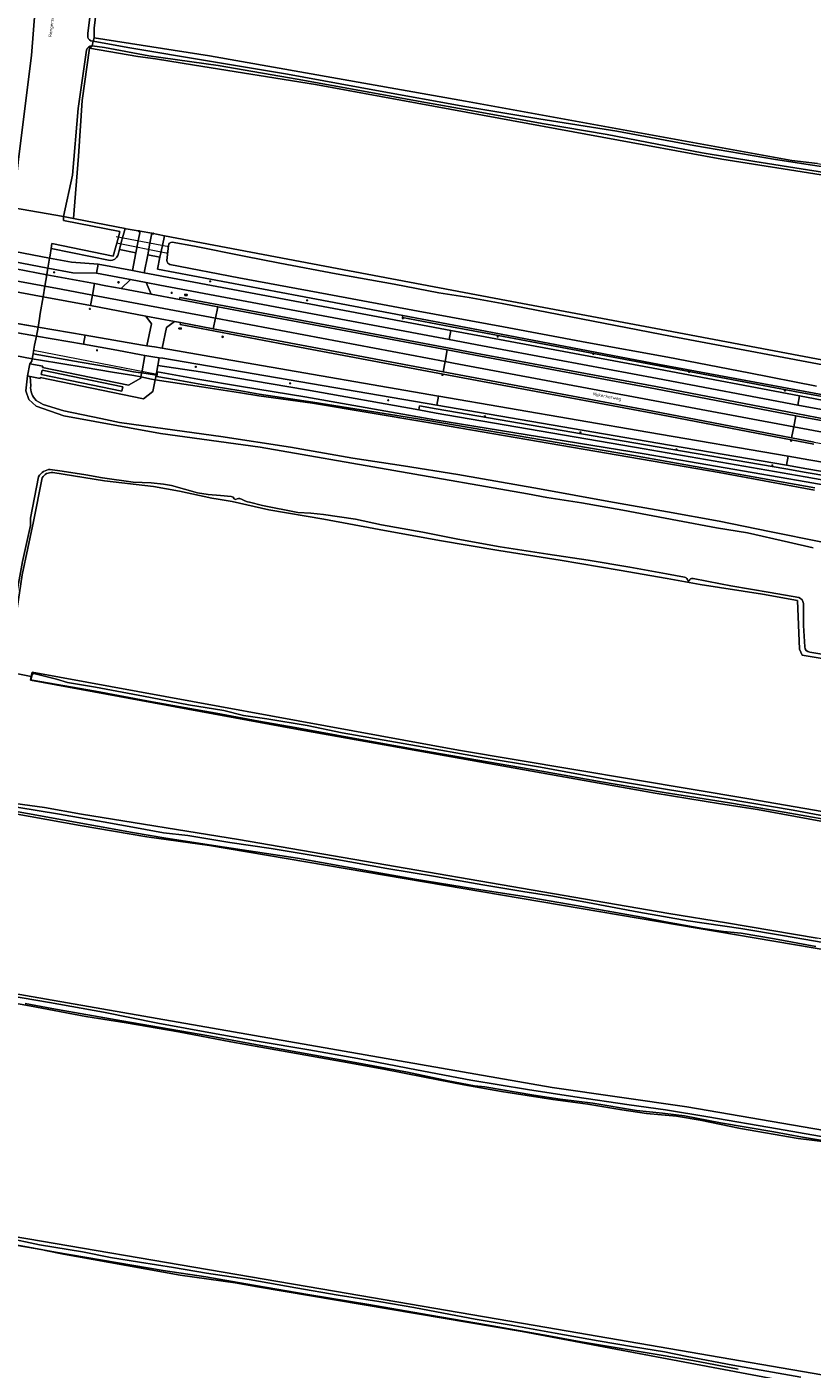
# Model space of a CAD drawing. Header units: metres. Extents: x 149984 to 156489, y 469398 to 478068.
# Tile 642 of 656: x 154789 to 155006, y 471254 to 471626. Entities that reach past the tile are written whole.
import ezdxf
from ezdxf.enums import TextEntityAlignment as Align

# ---------------------------------------------------------------- set-up
doc = ezdxf.new("R2010")
doc.units = ezdxf.units.M
doc.header["$LTSCALE"] = 0.75
for name, color, linetype, lineweight in [('B-WE-GK-BESCHOEIING-G', 252, 'GK-BESCHOEIING-SO', 18), ('B-WE-GR-BOUWLAND-GV', 252, 'Continuous', 13), ('B-WE-GR-GRAS-GV', 252, 'Continuous', 13), ('B-WE-GR-GROENVOORZIENING-GV', 252, 'Continuous', 18), ('B-WE-IE-MEUBILAIR-S', 252, 'Continuous', 25), ('B-WE-KW-KUNSTWERK_DEK-GV', 6, 'Continuous', 18), ('B-WE-KW-KUNSTWERK_DUIKER-G', 6, 'Continuous', 18), ('B-WE-OG-TERREIN_BEGROEID-GV', 252, 'Continuous', 18), ('B-WE-OG-TERREIN_OEVER-GV', 252, 'Continuous', 18), ('B-WE-OG-TOPOGRAFIE-T18', 7, 'Continuous', 18), ('B-WE-OG-WATER-GV', 252, 'Continuous', 18), ('B-WE-OG-WATER_SLOOT-GV', 252, 'Continuous', 18), ('B-WE-OG-WEG-GV', 252, 'Continuous', 18), ('B-WE-VH-GESLOTENVERHARDING-GV', 252, 'Continuous', 18), ('B-WE-VH-HALFVERHARDING-GV', 252, 'Continuous', 18), ('B-WE-VH-HALFVERHARDING_GRASBETONSTEEN-GV', 252, 'Continuous', 18), ('B-WE-VH-OPENVERHARDING-GV', 252, 'Continuous', 18)]:
    doc.layers.add(name, color=color, linetype=linetype, lineweight=lineweight)
doc.styles.add('NLCS-ISO', font='NLCS-ISO.ttf')
doc.styles.add('NLCS-ISO-M500-T18', font='NLCS-ISO.ttf', dxfattribs={"height": 0.9})
doc.linetypes.add('GK-BESCHOEIING-SO', pattern='A,18,-3,[1,NLCS.SHX,S=0.6,R=0,X=0,Y=0],-3', length=24)

# ---------------------------------------------------------------- blocks, each defined once
blk = doc.blocks.new('SIE-MEUBILAIR_BORD_VERKEER-SO')
blk.add_lwpolyline([(-0.5625, -0.5625), (0.5625, -0.5625), (0.5625, 0.5625), (-0.5625, 0.5625)], close=True)
at = {"style": 'NLCS-ISO'}
blk.add_text('vb', height=0.75, dxfattribs=at).set_placement((0, 0), align=Align.MIDDLE_CENTER)
blk = doc.blocks.new('SIE-MEUBILAIR_BORD_PLAATSNAAM-SO')
blk.add_lwpolyline([(-1.6, -0.6), (1.6, -0.6), (1.6, 0.6), (-1.6, 0.6)], close=True)
at = {"style": 'NLCS-ISO'}
blk.add_text('plaats', height=0.75, dxfattribs=at).set_placement((0, 0.1), align=Align.MIDDLE_CENTER)
blk = doc.blocks.new('SIE-MEUBILAIR_PAAL-SO')
blk.add_circle((0, 0), 0.75)
blk = doc.blocks.new('SIE-MEUBILAIR_PAAL_VERKEERSBORD-SO')
blk.add_circle((0, 0), 0.75)
at = {"style": 'NLCS-ISO'}
blk.add_text('vb', height=0.75, dxfattribs=at).set_placement((0, 0.1), align=Align.MIDDLE_CENTER)
blk = doc.blocks.new('SIE-MEUBILAIR_PAAL_HECTOMETER-SO')
blk.add_circle((0, 0), 0.75)
at = {"style": 'NLCS-ISO'}
blk.add_text('hm', height=0.75, dxfattribs=at).set_placement((0.2, 0.1), align=Align.MIDDLE_CENTER)
blk = doc.blocks.new('SIE-MEUBILAIR_PAAL_LICHTMAST-SO')
for points in [[(-0.6, 0), (-1, 0)], [(-0.7, 0.7), (-0.4, 0.4)], [(0, 1), (0, 0.6)], [(0.4, 0.4), (0.7, 0.7)], [(1, 0), (0.6, 0)], [(-0.7, -0.7), (-0.4, -0.4)], [(0, -0.6), (0, -1)], [(0.4, -0.4), (0.7, -0.7)]]:
    blk.add_lwpolyline(points)
blk.add_circle((0, 0), 0.5)

msp = doc.modelspace()

# ---------------------------------------------------------------- linework, layer by layer
at = {"layer": 'B-WE-GK-BESCHOEIING-G', "flags": 128}
msp.add_lwpolyline([(154796.703, 471565.533), (154812.759, 471562.277)], dxfattribs=at)
at = {"layer": 'B-WE-GR-BOUWLAND-GV', "flags": 128}
for points in [[(155010.598, 471584.514), (154981.361, 471589.144), (154915.002, 471601.308), (154868.781, 471609.781), (154835.311, 471615.145), (154824.444, 471616.887), (154819.602, 471617.602), (154806.177, 471619.868), (154804.125, 471605.33), (154803.142, 471589.957), (154801.791, 471572.671), (154810.775, 471570.916), (154816.055, 471569.885), (154816.327, 471569.835), (154820.179, 471569.127), (154823.449, 471568.565), (154826.95, 471567.84)], [(154826.95, 471567.84), (154871.406, 471559.451), (154921.665, 471549.961), (154966.011, 471541.618), (155015.901, 471532.237), (155068.853, 471522.412), (155101.465, 471516.392), (155159.547, 471505.585), (155163.027, 471504.74), (155166.187, 471503.937), (155166.497, 471503.858), (155167.06, 471503.708), (155169.851, 471502.966), (155169.958, 471502.938), (155170.101, 471502.898), (155173.408, 471501.981)]]:
    msp.add_lwpolyline(points, dxfattribs=at)
at = {"layer": 'B-WE-GR-GRAS-GV', "flags": 128}
for points in [[(154809.041, 471638.488), (154807.432, 471625.439), (154807.511, 471622.78), (154839.41, 471617.755), (154910.319, 471605.188), (155000.735, 471588.743), (155007.86, 471587.905), (155022.381, 471585.442), (155051.373, 471580.099), (155071.881, 471576.35), (155090.047, 471572.661), (155126.214, 471566.409), (155129.995, 471602.632), (155130.087, 471603.512), (155130.331, 471605.771), (155134.387, 471605.076), (155140.698, 471603.432), (155157.349, 471600.256), (155180.596, 471595.96), (155189.648, 471594.314), (155190.029, 471594.245)], [(155003.627, 471451.696), (155002.833, 471453.283), (155002.304, 471466.843), (154992.641, 471468.567), (154975.358, 471471.251), (154966.219, 471472.943), (154952.908, 471475.178), (154936.557, 471477.96), (154919.539, 471480.644), (154903.148, 471483.439), (154886.383, 471486.505), (154871.132, 471489.383), (154855.893, 471491.965), (154845.656, 471494.265), (154841.852, 471494.893), (154840.102, 471495.127), (154831.076, 471497.135), (154823.917, 471498.376), (154810.374, 471499.967), (154796.009, 471502.25)], [(154793.057, 471500.776), (154790.638, 471488.709), (154787.537, 471473.885), (154785.142, 471457.757), (154783.673, 471449.348)], [(155072.729, 471440.127), (155003.627, 471451.696)], [(154782.159, 471447.349), (154790.037, 471445.746), (154790.271, 471446.966), (154908.403, 471425.35), (154988.834, 471411.888), (155057.781, 471399.9)], [(155078.932, 471392.741), (154991.222, 471408.854), (154980.984, 471410.489), (154962.885, 471413.378), (154862.952, 471431.238), (154807.379, 471441.48), (154789.839, 471444.713), (154790.037, 471445.746), (154782.159, 471447.349)], [(154769.342, 471411.372), (154763.57, 471412.418), (154762.596, 471412.595), (154762.094, 471409.006), (154755.681, 471363.106), (154763.543, 471361.732), (154934.353, 471331.876), (154971.632, 471326.466), (155047.939, 471313.403), (155134.481, 471297.743), (155141.332, 471295.946)], [(155055.678, 471362.236), (154839.424, 471398.917), (154822.022, 471401.281), (154803.578, 471404.463), (154785.166, 471407.82), (154770.097, 471410.505)], [(154780.764, 471411.18), (154793.75, 471409.442), (154803.976, 471407.584), (154847.452, 471400.551), (154966.616, 471380.041), (154982.601, 471377.521), (155007.732, 471373.214)], [(155015.311, 471316.149), (155002.434, 471317.699), (154986.477, 471320.467), (154975.338, 471322.824), (154968.785, 471323.919), (154960.43, 471324.655), (154953.607, 471325.651), (154944.206, 471327.239), (154934.496, 471328.543), (154920.288, 471330.79), (154909.873, 471332.572), (154898.954, 471334.765), (154887.684, 471336.961), (154875.946, 471339.035), (154861.947, 471341.595), (154845.304, 471344.49), (154830.807, 471347.304), (154816.32, 471349.732), (154805.162, 471351.533), (154789.6, 471354.448), (154778.122, 471356.524)], [(154997.576, 471250.794), (154964.682, 471256.983), (154926.053, 471264.259), (154852.676, 471276.63), (154846.538, 471277.686), (154831.332, 471279.896), (154807.181, 471284.157), (154798.983, 471285.634), (154794.022, 471286.672), (154793.256, 471286.856), (154753.681, 471293.666), (154746.501, 471294.902), (154745.394, 471295.092), (154739.588, 471251.293)], [(154753.809, 471295.928), (154874.017, 471275.444), (154932.904, 471265.329), (155048.703, 471245.438)]]:
    msp.add_lwpolyline(points, dxfattribs=at)
at = {"layer": 'B-WE-GR-GRAS-GV'}
msp.add_lwpolyline([(154796.009, 471502.25, 0.308215), (154793.057, 471500.776)], format="xyb", dxfattribs=at)
at = {"layer": 'B-WE-GR-GROENVOORZIENING-GV', "flags": 128}
for points in [[(154816.327, 471569.835), (154816.055, 471569.885), (154815.333, 471567.314), (154815.086, 471566.433), (154814.46, 471564.047), (154819.026, 471563.199), (154819.048, 471563.195), (154819.676, 471566.49), (154820.179, 471569.127)], [(154822.3, 471562.568), (154825.696, 471561.929), (154826.393, 471565.217), (154826.95, 471567.84), (154823.449, 471568.565), (154822.933, 471565.873)], [(154816.958, 471555.867), (154808.142, 471557.52), (154801.602, 471557.588), (154794.653, 471558.906), (154794.351, 471557.101), (154807.606, 471554.635), (154810.711, 471554.057), (154814.978, 471553.257), (154817.537, 471555.755)], [(154811.72, 471547.547), (154806.47, 471548.52), (154793.319, 471550.957), (154792.551, 471546.377), (154792.319, 471544.995), (154792.117, 471543.793), (154791.915, 471542.591), (154804.951, 471540.349), (154820.897, 471537.607), (154822.074, 471537.427), (154823.381, 471543.482), (154821.822, 471545.647)], [(154818.323, 471530.209), (154819.054, 471530.125), (154819.704, 471530.032), (154820.658, 471529.896), (154821.506, 471534.702), (154820.483, 471534.882), (154813.748, 471536.189), (154804.478, 471537.802), (154791.491, 471540.062), (154790.982, 471537.557), (154790.646, 471535.906), (154790.535, 471535.154), (154803.621, 471532.876), (154812.845, 471531.271)], [(154818.323, 471530.209), (154812.845, 471531.271), (154803.621, 471532.876), (154790.535, 471535.154), (154790.334, 471533.793), (154792.572, 471533.421), (154798.196, 471532.485), (154805.021, 471531.35), (154812.524, 471530.102), (154818.504, 471529.12), (154820.428, 471528.753), (154820.624, 471529.705), (154820.658, 471529.896), (154819.704, 471530.032), (154819.054, 471530.125)]]:
    msp.add_lwpolyline(points, close=True, dxfattribs=at)
for points in [[(154811.883, 471561.014), (154795.561, 471564.379), (154795.262, 471562.53), (154795.125, 471561.715), (154801.195, 471560.579), (154808.612, 471560.049), (154818.113, 471558.284)], [(154818.113, 471558.284), (154819.048, 471563.195), (154819.026, 471563.199), (154814.46, 471564.047), (154814.045, 471562.463)], [(155011.721, 471522.843), (155003.045, 471524.486), (154964.009, 471531.876), (154915.94, 471540.868), (154906.459, 471542.653), (154892.881, 471545.209), (154892.986, 471545.767), (154869.063, 471550.276), (154824.988, 471558.594), (154825.696, 471561.929), (154822.3, 471562.568), (154821.359, 471557.658)], [(154821.359, 471557.658), (154906.274, 471541.67), (154915.756, 471539.885), (154963.824, 471530.893), (155002.859, 471523.504), (155011.536, 471521.861), (155060.665, 471512.623), (155099.346, 471505.429), (155099.653, 471505.371), (155151.861, 471495.591)], [(155151.519, 471493.056), (155099.175, 471502.8), (155099.011, 471502.831), (155060.492, 471510.029), (155010.978, 471519.327), (155002.376, 471520.952), (154963.49, 471528.301), (154915.076, 471537.385), (154905.795, 471539.128), (154825.655, 471554.181), (154821.908, 471554.907), (154823.228, 471551.71), (154831.117, 471550.231), (154831.228, 471550.821), (154905.362, 471536.824), (154914.574, 471535.085), (154963.054, 471526.074), (155001.927, 471518.615), (155010.491, 471516.974), (155060.373, 471507.723), (155098.736, 471500.541), (155148.199, 471491.28)], [(155006.836, 471510.14), (155000.556, 471511.345), (154962.12, 471518.716), (154904.127, 471529.569), (154858.42, 471538.135), (154831.308, 471543.251), (154831.419, 471543.841), (154829.76, 471544.153), (154827.545, 471542.493), (154826.309, 471536.732), (154849.532, 471532.665), (154902.846, 471523.461), (154902.971, 471523.439), (154960.861, 471513.495), (154999.701, 471506.82), (155005.473, 471505.828), (155056.5, 471497.123)], [(155011.938, 471523.375), (154964.084, 471532.21), (154915.886, 471541.451), (154892.986, 471545.767), (154892.881, 471545.209), (154906.459, 471542.653), (154915.94, 471540.868), (154964.009, 471531.876), (155003.045, 471524.486), (155011.721, 471522.843)], [(155056.226, 471494.562), (155004.882, 471503.305), (154999.22, 471504.278), (154960.35, 471510.959), (154902.366, 471520.914), (154826.525, 471533.935), (154825.52, 471534.07), (154825.125, 471531.952), (154836.927, 471530.184), (154866.284, 471525.164), (154897.368, 471519.623), (154897.564, 471520.724), (154902.197, 471519.929), (154960.181, 471509.973), (154999.051, 471503.293), (155004.713, 471502.319), (155056.059, 471493.576)], [(155056.059, 471493.576), (155004.713, 471502.319), (154999.051, 471503.293), (154960.181, 471509.973), (154902.197, 471519.929), (154897.564, 471520.724), (154897.368, 471519.623), (154902.248, 471518.753), (154959.864, 471508.812), (155004.436, 471501.099), (155055.66, 471491.972)]]:
    msp.add_lwpolyline(points, dxfattribs=at)
at = {"layer": 'B-WE-GR-GROENVOORZIENING-GV'}
msp.add_lwpolyline([(154814.045, 471562.463, -0.2982734), (154811.883, 471561.014)], format="xyb", dxfattribs=at)
at = {"layer": 'B-WE-KW-KUNSTWERK_DEK-GV', "flags": 128}
for points in [[(154779.181, 471553.614), (154793.319, 471550.957), (154795.125, 471561.715), (154781.075, 471564.346)], [(154779.277, 471542.187), (154791.491, 471540.062), (154791.915, 471542.591), (154779.734, 471544.685)]]:
    msp.add_lwpolyline(points, close=True, dxfattribs=at)
at = {"layer": 'B-WE-KW-KUNSTWERK_DUIKER-G', "flags": 128}
for points in [[(154813.554, 471567.651), (154828.168, 471564.88)], [(154827.585, 471563.081), (154827.46, 471563.105), (154813.684, 471565.869)], [(154790.693, 471536.14), (154824.938, 471529.518)]]:
    msp.add_lwpolyline(points, dxfattribs=at)
at = {"layer": 'B-WE-OG-TERREIN_BEGROEID-GV', "flags": 128}
for points in [[(154790.239, 471533.149), (154789.612, 471532.435), (154793.251, 471531.776), (154793.186, 471531.354), (154816.993, 471526.508), (154820.355, 471528.399), (154820.428, 471528.753), (154818.504, 471529.12), (154812.524, 471530.102), (154805.021, 471531.35), (154798.196, 471532.485), (154792.572, 471533.421), (154790.334, 471533.793)], [(154793.054, 471530.634), (154792.796, 471529.474), (154815.159, 471524.839), (154815.42, 471526.003)]]:
    msp.add_lwpolyline(points, close=True, dxfattribs=at)
at = {"layer": 'B-WE-OG-TERREIN_OEVER-GV', "flags": 128}
for points in [[(154783.194, 471576.54), (154783.25, 471575.939), (154785.103, 471575.619), (154785.156, 471576.116), (154786.556, 471589.133), (154790.152, 471617.817), (154791.145, 471630.846), (154793.705, 471652.411), (154796.414, 471673.207), (154799.735, 471698.91), (154802.726, 471721.946), (154803.859, 471734.441), (154805.353, 471748.717), (154808.78, 471771.495), (154811.351, 471790.535), (154814.465, 471816.761), (154816.891, 471841.213), (154818.629, 471854.615), (154822.893, 471891.475), (154827.148, 471926.026), (154830.283, 471951.876), (154834.621, 471984.014)], [(154806.556, 471621.895), (154807.233, 471621.771), (154807.511, 471622.78), (154807.432, 471625.439), (154809.041, 471638.488), (154810.113, 471650.553), (154811.905, 471658.592), (154812.302, 471660.372), (154813.062, 471663.781), (154814.492, 471677.366), (154814.769, 471678.757), (154815.173, 471679.315), (154815.434, 471679.495), (154815.941, 471679.658), (154817.174, 471679.69), (154817.039, 471679.959)], [(154812.899, 471679.048), (154812.59, 471674.018), (154812.518, 471672.574), (154811.242, 471666.476), (154809.566, 471654.195), (154807.723, 471640.281), (154805.759, 471624.039), (154805.693, 471623.273)], [(154801.791, 471572.671), (154803.142, 471589.957), (154804.125, 471605.33), (154806.177, 471619.868), (154806.888, 471620.518)], [(155021.011, 471583.688), (155005.074, 471586.155), (154990.519, 471588.477), (154975.906, 471590.899), (154963.4, 471593.259), (154949.57, 471595.912), (154931.604, 471599), (154911.765, 471602.574), (154898.268, 471605.011), (154882.033, 471607.961), (154863.743, 471611.307), (154841.832, 471615.07), (154822.633, 471617.786), (154810.317, 471620.061), (154806.888, 471620.518), (154806.177, 471619.868), (154819.602, 471617.602), (154824.444, 471616.887), (154835.311, 471615.145), (154868.781, 471609.781), (154915.002, 471601.308), (154981.361, 471589.144), (155010.598, 471584.514)], [(155007.86, 471587.905), (155000.735, 471588.743), (154910.319, 471605.188), (154839.41, 471617.755), (154807.511, 471622.78), (154807.233, 471621.771), (154816.767, 471620.017), (154839.393, 471616.286), (154861.013, 471612.708), (154885.711, 471608.148), (154910.151, 471603.672), (154930.614, 471600.296), (154952.267, 471596.859), (154973.536, 471592.865), (154996.196, 471589.001), (155016.654, 471585.848)], [(154805.387, 471619.273), (154803.07, 471603.195), (154801.454, 471584.651), (154798.991, 471573.218), (154801.791, 471572.671)], [(154814.045, 471562.463), (154814.46, 471564.047), (154815.086, 471566.433), (154815.333, 471567.314), (154816.055, 471569.885), (154810.775, 471570.916), (154801.791, 471572.671), (154798.991, 471573.218), (154798.946, 471572.097), (154814.617, 471569.074), (154814.195, 471567.529), (154812.759, 471562.277), (154795.778, 471565.72), (154795.561, 471564.379), (154811.883, 471561.014)], [(155015.901, 471532.237), (154966.011, 471541.618), (154921.665, 471549.961), (154871.406, 471559.451), (154826.95, 471567.84), (154826.393, 471565.217), (154825.696, 471561.929), (154824.988, 471558.594), (154869.063, 471550.276), (154892.986, 471545.767), (154915.886, 471541.451), (154964.084, 471532.21), (155011.938, 471523.375)], [(154827.61, 471560.991), (154828.028, 471565.216)], [(154829.054, 471566.138), (154835.247, 471564.988), (154849.021, 471562.265), (154858.938, 471560.301), (154874.468, 471557.322), (154890.543, 471554.428), (154902.987, 471552.036), (154911.365, 471550.799), (154920.488, 471549.093), (154967.618, 471539.999), (155015.707, 471530.911), (155029.96, 471528.235), (155067.735, 471521.141), (155100.011, 471515.118), (155159.097, 471504.576)], [(155007.519, 471526.247), (154988.828, 471529.947), (154966.342, 471534.21), (154943.945, 471538.286), (154920.88, 471542.604), (154897.184, 471547.013), (154872.027, 471551.674), (154847.513, 471556.225), (154828.46, 471559.936)], [(155180.298, 471468.404), (155167.638, 471471.298), (155147.984, 471475.058), (155095.702, 471485.326), (155055.66, 471491.972), (155004.436, 471501.099), (154959.864, 471508.812), (154902.248, 471518.753), (154897.368, 471519.623), (154866.284, 471525.164), (154836.927, 471530.184), (154825.125, 471531.952), (154824.618, 471529.234), (154824.385, 471527.982), (154837.224, 471526.001), (154847.976, 471524.326), (154853.054, 471523.535), (154867.945, 471521.472), (154899.353, 471516.208), (154980.622, 471502.292), (155007.016, 471497.382)], [(154789.89, 471526.309), (154789.745, 471528.906), (154788.966, 471529.066), (154788.563, 471524.943), (154789.394, 471522.533), (154791.388, 471520.623), (154799.114, 471517.964), (154825.864, 471513.063), (154853.444, 471509.324), (154927.547, 471496.365), (154932.882, 471495.348), (154942.506, 471493.888), (154953.927, 471491.799), (154969.056, 471488.978), (154979.847, 471486.962), (154988.439, 471485.525), (154999.759, 471482.942), (155006.589, 471481.451)], [(155007.103, 471497.992), (154980.71, 471502.699), (154956.879, 471507.037), (154899.45, 471516.794), (154868.014, 471521.764), (154853.219, 471524.031), (154848.079, 471524.875), (154837.299, 471526.645), (154830.193, 471527.918), (154824.855, 471528.874), (154825.026, 471530.204), (154836.234, 471528.158), (154848.315, 471526.14), (154865.865, 471523.209), (154901.862, 471516.892), (154959.785, 471507.461), (155004.668, 471499.666), (155055.373, 471490.772)], [(155084.7, 471470.028), (155073.538, 471472.369), (155061.97, 471472.876), (155054.618, 471474.416), (155040.804, 471477.116), (155024.63, 471480.163), (155009.229, 471482.967), (154994.497, 471485.921), (154980.607, 471488.83), (154966.266, 471491.427), (154950.073, 471494.26), (154930.854, 471497.759), (154908.225, 471501.755), (154893.162, 471504.149), (154879.132, 471506.229), (154861.862, 471509.305), (154842.597, 471512.305), (154827.097, 471514.353), (154814.446, 471516.136), (154809.274, 471517.226), (154799.029, 471519.368), (154793.351, 471521.144), (154791.377, 471522.271)], [(154970.962, 471473.323), (154966.007, 471474.215), (154955.833, 471476.072), (154944.304, 471478.032), (154933.112, 471479.626), (154919.936, 471481.719), (154908.222, 471483.852), (154898.513, 471485.729), (154887.028, 471487.804), (154879.904, 471489.396), (154871.018, 471490.655), (154867.465, 471491.007), (154863.899, 471491.215), (154854.132, 471493.121), (154850.517, 471494.039), (154849.951, 471494.198), (154849.25, 471494.465), (154848.456, 471494.832), (154847.855, 471495.034), (154847.425, 471495.049), (154847.045, 471494.971), (154846.615, 471494.822), (154846.436, 471494.851), (154846.221, 471495.016), (154845.943, 471495.482), (154845.377, 471495.67), (154842.498, 471495.906), (154839.076, 471496.232), (154836.133, 471496.675), (154828.902, 471498.683), (154826.64, 471499.082), (154823.274, 471499.391), (154818.289, 471499.646), (154809.824, 471500.847), (154805.163, 471501.616), (154798.597, 471502.663), (154795.303, 471503.143)], [(154796.009, 471502.25), (154810.374, 471499.967), (154823.917, 471498.376), (154831.076, 471497.135), (154840.102, 471495.127), (154841.852, 471494.893), (154845.656, 471494.265), (154855.893, 471491.965), (154871.132, 471489.383), (154886.383, 471486.505), (154903.148, 471483.439), (154919.539, 471480.644), (154936.557, 471477.96), (154952.908, 471475.178), (154966.219, 471472.943), (154975.358, 471471.251), (154992.641, 471468.567), (155002.304, 471466.843), (155002.833, 471453.283), (155003.627, 471451.696), (155072.729, 471440.127)], [(154792.089, 471501.116), (154789.814, 471489.66), (154789.802, 471487.597), (154787.595, 471477.602), (154786.332, 471470.492), (154784.614, 471458.39), (154783.163, 471450.328)], [(154783.673, 471449.348), (154785.142, 471457.757), (154787.537, 471473.885), (154790.638, 471488.709), (154793.057, 471500.776)], [(154971.906, 471472.347), (154971.813, 471472.641)], [(154972.472, 471472.646), (154972.386, 471472.374)], [(155002.647, 471467.686), (154994.684, 471469), (154983.793, 471470.902), (154980.936, 471471.438), (154973.382, 471472.881)], [(155004.292, 471453.964), (155003.94, 471459.839), (155003.925, 471465.964)], [(155156.3, 471426.815), (155135.126, 471430.394), (155132.026, 471430.944), (155129.455, 471431.194), (155122.925, 471432.519), (155120.727, 471432.71), (155107.88, 471434.745), (155101.443, 471435.626), (155099.044, 471436.055), (155097.146, 471436.202), (155092.692, 471436.785), (155085.096, 471438.057), (155080.246, 471439.409), (155066.942, 471441.774), (155053.624, 471444.233), (155042.683, 471446.227), (155028.377, 471448.652), (155016.175, 471450.7), (155005.685, 471452.5)], [(154789.999, 471445.198), (154790.27, 471446.232)], [(154790.738, 471446.557), (154797.065, 471445.051), (154800.128, 471444.123), (154807.818, 471442.789), (154821.128, 471440.286), (154833.645, 471437.908), (154843.382, 471436.36), (154848.85, 471434.982), (154855.317, 471434.058), (154866.449, 471432.134), (154876.205, 471430.159), (154896.763, 471426.535), (154914.36, 471423.385), (154931.136, 471420.624), (154949.696, 471417.225), (154966.873, 471414.38), (154982.561, 471411.896), (155001.081, 471408.705), (155019.285, 471405.259)], [(155016.445, 471405.011), (154998.647, 471408.17), (154983.434, 471410.738), (154965.395, 471413.604), (154947.465, 471416.664), (154931.512, 471419.546), (154913.774, 471422.557), (154896.098, 471425.654), (154878.231, 471428.86), (154863.19, 471431.642), (154853.043, 471433.405), (154841.283, 471435.551), (154823.516, 471438.764), (154807.842, 471441.706), (154790.284, 471444.78)], [(155136.376, 471350.713), (155130.05, 471351.863), (155065.518, 471363.213), (155007.732, 471373.214), (154982.601, 471377.521), (154966.616, 471380.041), (154847.452, 471400.551), (154803.976, 471407.584), (154793.75, 471409.442), (154780.764, 471411.18), (154771.004, 471412.828), (154770.815, 471412.884)], [(154770.097, 471410.505), (154785.166, 471407.82), (154803.578, 471404.463), (154822.022, 471401.281), (154839.424, 471398.917), (155055.678, 471362.236), (155149.776, 471345.371), (155150.5, 471345.875), (155150.698, 471346.404), (155150.698, 471346.735), (155150.566, 471347.396), (155149.706, 471347.925), (155136.376, 471350.713)], [(155007.359, 471370.958), (154995.966, 471373.018), (154986.731, 471374.663), (154981.835, 471375.118), (154976.088, 471375.927), (154965.752, 471377.784), (154959.136, 471379.017), (154940.995, 471382.267), (154926.582, 471384.778), (154912.807, 471386.919), (154896.262, 471389.615), (154883.776, 471391.845), (154863.826, 471395.381), (154843.531, 471398.488), (154827.331, 471400.968), (154818.069, 471402.539), (154779.26, 471409.574)], [(154786.016, 471409.525), (154797.907, 471407.578), (154809.94, 471405.497), (154819.162, 471403.826), (154826.701, 471402.461), (154833.392, 471401.719), (154845.094, 471399.783), (154856.466, 471398.048), (154873.721, 471395.198), (154888.562, 471392.527), (154902.015, 471390.322), (154915.106, 471387.977), (154926.25, 471386.197), (154934.557, 471384.921), (154944.11, 471383.077), (154958.335, 471380.411), (154972.032, 471378.052), (154986.565, 471375.962), (154998.134, 471373.97), (155015.313, 471370.997)], [(155141.332, 471295.946), (155134.481, 471297.743), (155047.939, 471313.403), (154971.632, 471326.466), (154934.353, 471331.876), (154763.543, 471361.732)], [(154778.122, 471356.524), (154789.6, 471354.448), (154805.162, 471351.533), (154816.32, 471349.732), (154830.807, 471347.304), (154845.304, 471344.49), (154861.947, 471341.595), (154875.946, 471339.035), (154887.684, 471336.961), (154898.954, 471334.765), (154909.873, 471332.572), (154920.288, 471330.79), (154934.496, 471328.543), (154944.206, 471327.239), (154953.607, 471325.651), (154960.43, 471324.655), (154968.785, 471323.919), (154975.338, 471322.824), (154986.477, 471320.467), (155002.434, 471317.699), (155015.311, 471316.149)], [(154779.82, 471357.965), (154795.13, 471355.368), (154810.075, 471352.719), (154825.079, 471349.724), (154840.29, 471346.914), (154853.22, 471344.645), (154866.904, 471342.318), (154880.511, 471339.926), (154896.741, 471336.725), (154911.845, 471333.898), (154927.51, 471331.306), (154940.628, 471329.277), (154955.657, 471327.064), (154965.721, 471325.653), (154977.417, 471323.741), (154996.75, 471320.437), (155014.235, 471317.36)], [(155009.813, 471317.067), (155003.701, 471318.087), (154995.743, 471319.559), (154981.003, 471322.093), (154971.022, 471323.99), (154964.903, 471324.768), (154957.73, 471325.458), (154945.623, 471327.546), (154936.565, 471328.64), (154929.274, 471329.774), (154915.665, 471332.059), (154912.815, 471332.356), (154905.563, 471333.748), (154894.243, 471336.129), (154878.78, 471338.998), (154868.481, 471340.828), (154854.657, 471343.27), (154839.267, 471346.198), (154815.17, 471350.352), (154795.711, 471353.706), (154788.341, 471355.138)], [(154753.681, 471293.666), (154793.256, 471286.856), (154794.022, 471286.672), (154798.983, 471285.634), (154807.181, 471284.157), (154831.332, 471279.896), (154846.538, 471277.686), (154852.676, 471276.63), (154926.053, 471264.259), (154964.682, 471256.983), (154997.576, 471250.794), (155035.2, 471244.602), (155111.923, 471231.848), (155131.057, 471228.294), (155131.622, 471228.578), (155131.78, 471229.292), (155131.542, 471230.086), (155130.925, 471230.583)], [(154985.863, 471253.799), (154973.302, 471256.191), (154959.584, 471258.517), (154942.373, 471261.389), (154933.388, 471263.022), (154916.126, 471266.111), (154900.59, 471268.8), (154883.589, 471271.716), (154866.68, 471274.52), (154849.443, 471277.438), (154838.39, 471279.376), (154826.573, 471281.122), (154796.731, 471286.258), (154787.283, 471288.021), (154769.77, 471291.135), (154753.805, 471293.722)], [(155130.925, 471230.583), (155048.703, 471245.438), (154932.904, 471265.329), (154874.017, 471275.444), (154753.809, 471295.928)], [(154782.849, 471290.31), (154792.334, 471288.296), (154804.253, 471286.273), (154812.037, 471284.736), (154820.002, 471283.425), (154829.444, 471281.989), (154838.544, 471280.394), (154850.399, 471278.646), (154863.32, 471276.322), (154875.087, 471274.281), (154886.365, 471272.537), (154895.994, 471270.854), (154904.261, 471269.341), (154913.029, 471267.693), (154923.009, 471265.95), (154935.192, 471263.754), (154947.073, 471261.674), (154956.845, 471260.008), (154965.491, 471258.569), (154971.714, 471257.347), (154984.378, 471254.892), (155003.221, 471251.575)]]:
    msp.add_lwpolyline(points, dxfattribs=at)
at = {"layer": 'B-WE-OG-TERREIN_OEVER-GV'}
for points in [[(154806.888, 471620.518, 0.4004305), (154805.387, 471619.273)], [(154805.693, 471623.273, 0.2725086), (154806.556, 471621.895)], [(154828.028, 471565.216, -0.3581221), (154829.054, 471566.138)], [(154811.883, 471561.014, 0.2982734), (154814.045, 471562.463)], [(154828.46, 471559.936, -0.3693301), (154827.61, 471560.991)], [(154791.377, 471522.271, -0.2171099), (154789.89, 471526.309)], [(154795.303, 471503.143, 0.2458248), (154792.089, 471501.116)], [(154793.057, 471500.776, -0.308215), (154796.009, 471502.25)], [(154971.813, 471472.641, 0.219962), (154970.962, 471473.323)], [(154972.386, 471472.374, -0.8848014), (154971.906, 471472.347)], [(154973.382, 471472.881, 0.2807926), (154972.472, 471472.646)], [(155003.925, 471465.964, 0.2964161), (155002.647, 471467.686)], [(155005.685, 471452.5, -0.3581176), (155004.292, 471453.964)], [(154790.27, 471446.232, -0.4017171), (154790.738, 471446.557)], [(154790.284, 471444.78, -0.4336727), (154789.999, 471445.198)]]:
    msp.add_lwpolyline(points, format="xyb", dxfattribs=at)
at = {"layer": 'B-WE-OG-TERREIN_OEVER-GV', "flags": 128}
msp.add_lwpolyline([(155143.611, 471385.322), (155108.535, 471391.187), (155099.904, 471392.072), (155057.781, 471399.9), (154988.834, 471411.888), (154908.403, 471425.35), (154790.271, 471446.966), (154790.037, 471445.746), (154789.839, 471444.713), (154807.379, 471441.48), (154862.952, 471431.238), (154962.885, 471413.378), (154980.984, 471410.489), (154991.222, 471408.854), (155078.932, 471392.741), (155137.317, 471383.282), (155155.351, 471380.361), (155156.188, 471380.993), (155156.241, 471381.893), (155155.924, 471382.951), (155154.548, 471383.639)], close=True, dxfattribs=at)
at = {"layer": 'B-WE-OG-WATER-GV', "flags": 128}
for points in [[(154834.621, 471984.014), (154830.283, 471951.876), (154827.148, 471926.026), (154822.893, 471891.475), (154818.629, 471854.615), (154816.891, 471841.213), (154814.465, 471816.761), (154811.351, 471790.535), (154808.78, 471771.495), (154805.353, 471748.717), (154803.859, 471734.441), (154802.726, 471721.946), (154799.735, 471698.91), (154796.414, 471673.207), (154793.705, 471652.411), (154791.145, 471630.846), (154790.152, 471617.817), (154786.556, 471589.133), (154785.156, 471576.116), (154785.103, 471575.619), (154798.991, 471573.218), (154801.454, 471584.651), (154803.07, 471603.195), (154805.387, 471619.273)], [(154805.693, 471623.273), (154805.759, 471624.039), (154807.723, 471640.281), (154809.566, 471654.195), (154811.242, 471666.476), (154812.518, 471672.574), (154812.59, 471674.018), (154812.899, 471679.048)], [(154806.888, 471620.518), (154807.233, 471621.771), (154806.556, 471621.895)], [(154828.028, 471565.216), (154827.61, 471560.991)], [(155159.097, 471504.576), (155100.011, 471515.118), (155067.735, 471521.141), (155029.96, 471528.235), (155015.707, 471530.911), (154967.618, 471539.999), (154920.488, 471549.093), (154911.365, 471550.799), (154902.987, 471552.036), (154890.543, 471554.428), (154874.468, 471557.322), (154858.938, 471560.301), (154849.021, 471562.265), (154835.247, 471564.988), (154829.054, 471566.138)], [(154828.46, 471559.936), (154847.513, 471556.225), (154872.027, 471551.674), (154897.184, 471547.013), (154920.88, 471542.604), (154943.945, 471538.286), (154966.342, 471534.21), (154988.828, 471529.947), (155007.519, 471526.247)], [(155006.589, 471481.451), (154999.759, 471482.942), (154988.439, 471485.525), (154979.847, 471486.962), (154969.056, 471488.978), (154953.927, 471491.799), (154942.506, 471493.888), (154932.882, 471495.348), (154927.547, 471496.365), (154853.444, 471509.324), (154825.864, 471513.063), (154799.114, 471517.964), (154791.388, 471520.623), (154789.394, 471522.533), (154788.563, 471524.943), (154788.966, 471529.066), (154789.612, 471532.435), (154790.239, 471533.149), (154790.334, 471533.793), (154778.159, 471536.06)], [(155055.373, 471490.772), (155004.668, 471499.666), (154959.785, 471507.461), (154901.862, 471516.892), (154865.865, 471523.209), (154848.315, 471526.14), (154836.234, 471528.158), (154825.026, 471530.204), (154824.855, 471528.874), (154830.193, 471527.918), (154837.299, 471526.645), (154848.079, 471524.875), (154853.219, 471524.031), (154868.014, 471521.764), (154899.45, 471516.794), (154956.879, 471507.037), (154980.71, 471502.699), (155007.103, 471497.992)], [(154795.303, 471503.143), (154798.597, 471502.663), (154805.163, 471501.616), (154809.824, 471500.847), (154818.289, 471499.646), (154823.274, 471499.391), (154826.64, 471499.082), (154828.902, 471498.683), (154836.133, 471496.675), (154839.076, 471496.232), (154842.498, 471495.906), (154845.377, 471495.67), (154845.943, 471495.482), (154846.221, 471495.016), (154846.436, 471494.851), (154846.615, 471494.822), (154847.045, 471494.971), (154847.425, 471495.049), (154847.855, 471495.034), (154848.456, 471494.832), (154849.25, 471494.465), (154849.951, 471494.198), (154850.517, 471494.039), (154854.132, 471493.121), (154863.899, 471491.215), (154867.465, 471491.007), (154871.018, 471490.655), (154879.904, 471489.396), (154887.028, 471487.804), (154898.513, 471485.729), (154908.222, 471483.852), (154919.936, 471481.719), (154933.112, 471479.626), (154944.304, 471478.032), (154955.833, 471476.072), (154966.007, 471474.215), (154970.962, 471473.323)], [(154783.163, 471450.328), (154784.614, 471458.39), (154786.332, 471470.492), (154787.595, 471477.602), (154789.802, 471487.597), (154789.814, 471489.66), (154792.089, 471501.116)], [(154971.813, 471472.641), (154971.906, 471472.347)], [(154972.386, 471472.374), (154972.472, 471472.646)], [(154973.382, 471472.881), (154980.936, 471471.438), (154983.793, 471470.902), (154994.684, 471469), (155002.647, 471467.686)], [(155003.925, 471465.964), (155003.94, 471459.839), (155004.292, 471453.964)], [(155005.685, 471452.5), (155016.175, 471450.7), (155028.377, 471448.652), (155042.683, 471446.227), (155053.624, 471444.233), (155066.942, 471441.774), (155080.246, 471439.409), (155085.096, 471438.057), (155092.692, 471436.785), (155097.146, 471436.202), (155099.044, 471436.055), (155101.443, 471435.626), (155107.88, 471434.745), (155120.727, 471432.71), (155122.925, 471432.519), (155129.455, 471431.194), (155132.026, 471430.944), (155135.126, 471430.394), (155156.3, 471426.815)]]:
    msp.add_lwpolyline(points, dxfattribs=at)
at = {"layer": 'B-WE-OG-WATER-GV'}
for points in [[(154805.387, 471619.273, -0.4004305), (154806.888, 471620.518)], [(154806.556, 471621.895, -0.2725086), (154805.693, 471623.273)], [(154829.054, 471566.138, 0.3581221), (154828.028, 471565.216)], [(154827.61, 471560.991, 0.3693301), (154828.46, 471559.936)], [(154792.089, 471501.116, -0.2458248), (154795.303, 471503.143)], [(154970.962, 471473.323, -0.219962), (154971.813, 471472.641)], [(154971.906, 471472.347, 0.8848014), (154972.386, 471472.374)], [(154972.472, 471472.646, -0.2807926), (154973.382, 471472.881)], [(155002.647, 471467.686, -0.2964161), (155003.925, 471465.964)], [(155004.292, 471453.964, 0.3581176), (155005.685, 471452.5)]]:
    msp.add_lwpolyline(points, format="xyb", dxfattribs=at)
at = {"layer": 'B-WE-OG-WATER-GV', "flags": 128}
for points in [[(154795.561, 471564.379), (154795.778, 471565.72), (154812.759, 471562.277), (154814.195, 471567.529), (154814.617, 471569.074), (154798.946, 471572.097), (154798.991, 471573.218), (154785.103, 471575.619), (154784.936, 471574.069), (154783.275, 471564.757), (154783.134, 471563.96), (154795.125, 471561.715), (154795.262, 471562.53)], [(154793.812, 471553.889), (154794.351, 471557.101), (154794.653, 471558.906), (154794.839, 471560.013), (154795.125, 471561.715), (154783.134, 471563.96), (154782.644, 471561.183), (154781.24, 471553.223), (154784.999, 471552.508), (154786.928, 471552.141), (154793.319, 471550.957)], [(154780.193, 471547.289), (154779.977, 471546.068), (154779.734, 471544.685), (154783.942, 471543.962), (154791.915, 471542.591), (154792.117, 471543.793), (154792.319, 471544.995), (154792.551, 471546.377), (154793.319, 471550.957), (154786.928, 471552.141), (154784.999, 471552.508), (154781.24, 471553.223), (154780.447, 471548.729), (154780.278, 471547.771)], [(154779.277, 471542.187), (154778.917, 471540.212), (154778.159, 471536.06), (154790.334, 471533.793), (154790.535, 471535.154), (154790.646, 471535.906), (154790.982, 471537.557), (154791.491, 471540.062), (154783.629, 471541.43)], [(154779.734, 471544.685), (154779.277, 471542.187), (154783.629, 471541.43), (154791.491, 471540.062), (154791.915, 471542.591), (154783.942, 471543.962)]]:
    msp.add_lwpolyline(points, close=True, dxfattribs=at)
at = {"layer": 'B-WE-OG-WATER_SLOOT-GV', "flags": 128}
for points in [[(154807.233, 471621.771), (154806.888, 471620.518), (154810.317, 471620.061), (154822.633, 471617.786), (154841.832, 471615.07), (154863.743, 471611.307), (154882.033, 471607.961), (154898.268, 471605.011), (154911.765, 471602.574), (154931.604, 471599), (154949.57, 471595.912), (154963.4, 471593.259), (154975.906, 471590.899), (154990.519, 471588.477), (155005.074, 471586.155), (155021.011, 471583.688)], [(155126.936, 471566.017), (155126.336, 471565.935), (155124.738, 471566.105), (155094.573, 471571.584), (155062.686, 471577.475), (155016.654, 471585.848), (154996.196, 471589.001), (154973.536, 471592.865), (154952.267, 471596.859), (154930.614, 471600.296), (154910.151, 471603.672), (154885.711, 471608.148), (154861.013, 471612.708), (154839.393, 471616.286), (154816.767, 471620.017), (154807.233, 471621.771)], [(154790.27, 471446.232), (154789.999, 471445.198)], [(155019.285, 471405.259), (155001.081, 471408.705), (154982.561, 471411.896), (154966.873, 471414.38), (154949.696, 471417.225), (154931.136, 471420.624), (154914.36, 471423.385), (154896.763, 471426.535), (154876.205, 471430.159), (154866.449, 471432.134), (154855.317, 471434.058), (154848.85, 471434.982), (154843.382, 471436.36), (154833.645, 471437.908), (154821.128, 471440.286), (154807.818, 471442.789), (154800.128, 471444.123), (154797.065, 471445.051), (154790.738, 471446.557)], [(154790.284, 471444.78), (154807.842, 471441.706), (154823.516, 471438.764), (154841.283, 471435.551), (154853.043, 471433.405), (154863.19, 471431.642), (154878.231, 471428.86), (154896.098, 471425.654), (154913.774, 471422.557), (154931.512, 471419.546), (154947.465, 471416.664), (154965.395, 471413.604), (154983.434, 471410.738), (154998.647, 471408.17), (155016.445, 471405.011), (155030.553, 471402.53)], [(155032.634, 471368.08), (155015.313, 471370.997), (154998.134, 471373.97), (154986.565, 471375.962), (154972.032, 471378.052), (154958.335, 471380.411), (154944.11, 471383.077), (154934.557, 471384.921), (154926.25, 471386.197), (154915.106, 471387.977), (154902.015, 471390.322), (154888.562, 471392.527), (154873.721, 471395.198), (154856.466, 471398.048), (154845.094, 471399.783), (154833.392, 471401.719), (154826.701, 471402.461), (154819.162, 471403.826), (154809.94, 471405.497), (154797.907, 471407.578), (154786.016, 471409.525), (154770.905, 471412.106)], [(154779.26, 471409.574), (154818.069, 471402.539), (154827.331, 471400.968), (154843.531, 471398.488), (154863.826, 471395.381), (154883.776, 471391.845), (154896.262, 471389.615), (154912.807, 471386.919), (154926.582, 471384.778), (154940.995, 471382.267), (154959.136, 471379.017), (154965.752, 471377.784), (154976.088, 471375.927), (154981.835, 471375.118), (154986.731, 471374.663), (154995.966, 471373.018), (155007.359, 471370.958)], [(155014.235, 471317.36), (154996.75, 471320.437), (154977.417, 471323.741), (154965.721, 471325.653), (154955.657, 471327.064), (154940.628, 471329.277), (154927.51, 471331.306), (154911.845, 471333.898), (154896.741, 471336.725), (154880.511, 471339.926), (154866.904, 471342.318), (154853.22, 471344.645), (154840.29, 471346.914), (154825.079, 471349.724), (154810.075, 471352.719), (154795.13, 471355.368), (154779.82, 471357.965)], [(154788.341, 471355.138), (154795.711, 471353.706), (154815.17, 471350.352), (154839.267, 471346.198), (154854.657, 471343.27), (154868.481, 471340.828), (154878.78, 471338.998), (154894.243, 471336.129), (154905.563, 471333.748), (154912.815, 471332.356), (154915.665, 471332.059), (154929.274, 471329.774), (154936.565, 471328.64), (154945.623, 471327.546), (154957.73, 471325.458), (154964.903, 471324.768), (154971.022, 471323.99), (154981.003, 471322.093), (154995.743, 471319.559), (155003.701, 471318.087), (155009.813, 471317.067), (155013.472, 471316.733), (155026.065, 471314.81), (155029.603, 471314.285)], [(154753.805, 471293.722), (154769.77, 471291.135), (154787.283, 471288.021), (154796.731, 471286.258), (154826.573, 471281.122), (154838.39, 471279.376), (154849.443, 471277.438), (154866.68, 471274.52), (154883.589, 471271.716), (154900.59, 471268.8), (154916.126, 471266.111), (154933.388, 471263.022), (154942.373, 471261.389), (154959.584, 471258.517), (154973.302, 471256.191), (154985.863, 471253.799)], [(155003.221, 471251.575), (154984.378, 471254.892), (154971.714, 471257.347), (154965.491, 471258.569), (154956.845, 471260.008), (154947.073, 471261.674), (154935.192, 471263.754), (154923.009, 471265.95), (154913.029, 471267.693), (154904.261, 471269.341), (154895.994, 471270.854), (154886.365, 471272.537), (154875.087, 471274.281), (154863.32, 471276.322), (154850.399, 471278.646), (154838.544, 471280.394), (154829.444, 471281.989), (154820.002, 471283.425), (154812.037, 471284.736), (154804.253, 471286.273), (154792.334, 471288.296), (154782.849, 471290.31)]]:
    msp.add_lwpolyline(points, dxfattribs=at)
at = {"layer": 'B-WE-OG-WATER_SLOOT-GV'}
for points in [[(154790.738, 471446.557, 0.4017171), (154790.27, 471446.232)], [(154789.999, 471445.198, 0.4336727), (154790.284, 471444.78)]]:
    msp.add_lwpolyline(points, format="xyb", dxfattribs=at)
at = {"layer": 'B-WE-OG-WEG-GV', "flags": 128}
for points in [[(155007.016, 471497.382), (154980.622, 471502.292), (154899.353, 471516.208), (154867.945, 471521.472), (154853.054, 471523.535), (154847.976, 471524.326), (154837.224, 471526.001), (154824.385, 471527.982), (154823.747, 471524.694), (154821.123, 471522.692), (154792.527, 471528.64), (154792.511, 471528.338), (154789.745, 471528.906), (154789.89, 471526.309)], [(154791.377, 471522.271), (154793.351, 471521.144), (154799.029, 471519.368), (154809.274, 471517.226), (154814.446, 471516.136), (154827.097, 471514.353), (154842.597, 471512.305), (154861.862, 471509.305), (154879.132, 471506.229), (154893.162, 471504.149), (154908.225, 471501.755), (154930.854, 471497.759), (154950.073, 471494.26), (154966.266, 471491.427), (154980.607, 471488.83), (154994.497, 471485.921), (155009.229, 471482.967), (155024.63, 471480.163), (155040.804, 471477.116), (155054.618, 471474.416), (155061.97, 471472.876), (155073.538, 471472.369), (155084.7, 471470.028)]]:
    msp.add_lwpolyline(points, dxfattribs=at)
at = {"layer": 'B-WE-OG-WEG-GV'}
msp.add_lwpolyline([(154789.89, 471526.309, 0.2171099), (154791.377, 471522.271)], format="xyb", dxfattribs=at)
at = {"layer": 'B-WE-VH-GESLOTENVERHARDING-GV', "flags": 128}
for points in [[(154794.653, 471558.906), (154782.644, 471561.183), (154780.586, 471561.574), (154780.259, 471559.724), (154780.474, 471559.684), (154785.765, 471558.699), (154794.351, 471557.101)], [(154794.839, 471560.013), (154795.125, 471561.715), (154783.134, 471563.96), (154781.075, 471564.346), (154780.776, 471562.65), (154780.586, 471561.574), (154782.644, 471561.183), (154794.653, 471558.906)], [(154808.142, 471557.52), (154808.612, 471560.049), (154801.195, 471560.579), (154795.125, 471561.715), (154794.839, 471560.013), (154794.653, 471558.906), (154801.602, 471557.588)], [(154793.812, 471553.889), (154794.351, 471557.101), (154785.765, 471558.699), (154780.474, 471559.684), (154780.259, 471559.724), (154779.697, 471556.536)], [(154807.011, 471551.433), (154807.606, 471554.635), (154794.351, 471557.101), (154793.812, 471553.889), (154798.309, 471553.046)], [(154818.113, 471558.284), (154808.612, 471560.049), (154808.142, 471557.52), (154816.958, 471555.867), (154817.537, 471555.755), (154821.908, 471554.907), (154825.655, 471554.181), (154905.795, 471539.128), (154906.274, 471541.67), (154821.359, 471557.658)], [(154779.181, 471553.614), (154781.24, 471553.223), (154784.999, 471552.508), (154786.928, 471552.141), (154793.319, 471550.957), (154793.812, 471553.889), (154779.697, 471556.536)], [(154806.47, 471548.52), (154807.011, 471551.433), (154798.309, 471553.046), (154793.812, 471553.889), (154793.319, 471550.957)], [(154810.711, 471554.057), (154807.606, 471554.635), (154807.011, 471551.433), (154841.078, 471545.023), (154841.769, 471548.22), (154831.117, 471550.231), (154823.228, 471551.71), (154814.978, 471553.257)], [(154806.47, 471548.52), (154811.72, 471547.547), (154821.822, 471545.647), (154829.76, 471544.153), (154831.419, 471543.841), (154840.453, 471542.136), (154841.078, 471545.023), (154807.011, 471551.433)], [(154904.653, 471533.061), (154905.251, 471536.234), (154841.769, 471548.22), (154841.078, 471545.023)], [(154791.915, 471542.591), (154783.942, 471543.962), (154779.734, 471544.685), (154779.277, 471542.187), (154783.629, 471541.43), (154791.491, 471540.062)], [(154804.478, 471537.802), (154804.951, 471540.349), (154791.915, 471542.591), (154791.491, 471540.062)], [(154904.111, 471530.183), (154904.653, 471533.061), (154841.078, 471545.023), (154840.453, 471542.136), (154858.531, 471538.725)], [(154902.366, 471520.914), (154902.846, 471523.461), (154849.532, 471532.665), (154826.309, 471536.732), (154824.149, 471537.11), (154822.074, 471537.427), (154820.897, 471537.607), (154804.951, 471540.349), (154804.478, 471537.802), (154813.748, 471536.189), (154820.483, 471534.882), (154821.506, 471534.702), (154823.726, 471534.311), (154825.52, 471534.07), (154826.525, 471533.935)], [(154906.274, 471541.67), (154905.795, 471539.128), (154915.076, 471537.385), (154963.49, 471528.301), (155002.376, 471520.952), (155002.859, 471523.504), (154963.824, 471530.893), (154915.756, 471539.885)], [(155001.822, 471518.026), (154962.944, 471525.484), (154914.463, 471534.495), (154905.251, 471536.234), (154904.653, 471533.061), (154907.036, 471532.612), (155001.246, 471514.98)], [(154904.111, 471530.183), (154962.233, 471519.305), (155000.669, 471511.934), (155001.246, 471514.98), (154907.036, 471532.612), (154904.653, 471533.061)], [(154999.22, 471504.278), (154999.701, 471506.82), (154960.861, 471513.495), (154902.971, 471523.439), (154902.846, 471523.461), (154902.366, 471520.914), (154960.35, 471510.959)], [(155099.175, 471502.8), (155099.653, 471505.371), (155099.346, 471505.429), (155060.665, 471512.623), (155011.536, 471521.861), (155002.859, 471523.504), (155002.376, 471520.952), (155010.978, 471519.327), (155060.492, 471510.029), (155099.011, 471502.831)], [(155098.645, 471499.948), (155098.626, 471499.951), (155060.263, 471507.133), (155010.378, 471516.385), (155001.822, 471518.026), (155001.246, 471514.98), (155098.078, 471496.904)], [(155000.669, 471511.934), (155006.946, 471510.73), (155057.499, 471501.343), (155097.512, 471493.86), (155098.078, 471496.904), (155001.246, 471514.98)], [(155096.377, 471487.754), (155096.85, 471490.296), (155056.5, 471497.123), (155005.473, 471505.828), (154999.701, 471506.82), (154999.22, 471504.278), (155004.882, 471503.305), (155056.226, 471494.562)]]:
    msp.add_lwpolyline(points, close=True, dxfattribs=at)
at = {"layer": 'B-WE-VH-HALFVERHARDING-GV', "flags": 128}
for points in [[(155148.199, 471491.28), (155098.736, 471500.541), (155060.373, 471507.723), (155010.491, 471516.974), (155001.927, 471518.615), (154963.054, 471526.074), (154914.574, 471535.085), (154905.362, 471536.824), (154831.228, 471550.821), (154831.117, 471550.231), (154841.769, 471548.22), (154905.251, 471536.234), (154914.463, 471534.495), (154962.944, 471525.484), (155001.822, 471518.026), (155010.378, 471516.385), (155060.263, 471507.133), (155098.626, 471499.951), (155098.645, 471499.948), (155148.089, 471490.69)], [(155006.946, 471510.73), (155000.669, 471511.934), (154962.233, 471519.305), (154904.111, 471530.183), (154858.531, 471538.725), (154840.453, 471542.136), (154831.419, 471543.841), (154831.308, 471543.251), (154858.42, 471538.135), (154904.127, 471529.569), (154962.12, 471518.716), (155000.556, 471511.345), (155006.836, 471510.14)]]:
    msp.add_lwpolyline(points, dxfattribs=at)
for points in [[(154820.658, 471529.896), (154822.985, 471529.563), (154823.599, 471529.475), (154824.618, 471529.234), (154825.125, 471531.952), (154825.52, 471534.07), (154823.726, 471534.311), (154821.506, 471534.702)], [(154823.31, 471528.148), (154824.385, 471527.982), (154824.618, 471529.234), (154823.599, 471529.475), (154822.985, 471529.563), (154820.658, 471529.896), (154820.624, 471529.705), (154820.428, 471528.753)]]:
    msp.add_lwpolyline(points, close=True, dxfattribs=at)
at = {"layer": 'B-WE-VH-HALFVERHARDING_GRASBETONSTEEN-GV', "flags": 128}
for points in [[(154789.612, 471532.435), (154788.966, 471529.066), (154789.745, 471528.906), (154792.511, 471528.338), (154792.527, 471528.64), (154821.123, 471522.692), (154823.747, 471524.694), (154824.385, 471527.982), (154823.31, 471528.148), (154820.428, 471528.753), (154820.355, 471528.399), (154816.993, 471526.508), (154793.186, 471531.354), (154793.251, 471531.776)], [(154815.159, 471524.839), (154792.796, 471529.474), (154793.054, 471530.634), (154815.42, 471526.003)]]:
    msp.add_lwpolyline(points, close=True, dxfattribs=at)
at = {"layer": 'B-WE-VH-OPENVERHARDING-GV', "flags": 128}
for points in [[(154818.113, 471558.284), (154821.359, 471557.658), (154822.3, 471562.568), (154822.933, 471565.873), (154823.449, 471568.565), (154820.179, 471569.127), (154819.676, 471566.49), (154819.048, 471563.195)], [(154817.537, 471555.755), (154814.978, 471553.257), (154823.228, 471551.71), (154821.908, 471554.907)], [(154821.822, 471545.647), (154823.381, 471543.482), (154822.074, 471537.427), (154824.149, 471537.11), (154826.309, 471536.732), (154827.545, 471542.493), (154829.76, 471544.153)]]:
    msp.add_lwpolyline(points, close=True, dxfattribs=at)

# ---------------------------------------------------------------- block references
at = {"layer": 'B-WE-IE-MEUBILAIR-S', "xscale": 0.2, "yscale": 0.2, "zscale": 0.2}
for name, p in [('SIE-MEUBILAIR_PAAL-SO', (154819.859, 471569.182)), ('SIE-MEUBILAIR_PAAL-SO', (154823.829, 471568.5)), ('SIE-MEUBILAIR_PAAL_LICHTMAST-SO', (154796.4, 471557.743)), ('SIE-MEUBILAIR_PAAL_VERKEERSBORD-SO', (154814.224, 471554.972)), ('SIE-MEUBILAIR_BORD_VERKEER-SO', (154814.224, 471554.972)), ('SIE-MEUBILAIR_PAAL_LICHTMAST-SO', (154839.587, 471555.261)), ('SIE-MEUBILAIR_PAAL_LICHTMAST-SO', (154828.934, 471552.043)), ('SIE-MEUBILAIR_BORD_PLAATSNAAM-SO', (154832.907, 471551.491)), ('SIE-MEUBILAIR_PAAL_VERKEERSBORD-SO', (154832.907, 471551.491)), ('SIE-MEUBILAIR_BORD_VERKEER-SO', (154832.907, 471551.491)), ('SIE-MEUBILAIR_PAAL_LICHTMAST-SO', (154866.483, 471549.986)), ('SIE-MEUBILAIR_PAAL_HECTOMETER-SO', (154806.301, 471547.612)), ('SIE-MEUBILAIR_BORD_PLAATSNAAM-SO', (154831.275, 471542.193)), ('SIE-MEUBILAIR_PAAL_VERKEERSBORD-SO', (154831.275, 471542.193)), ('SIE-MEUBILAIR_BORD_VERKEER-SO', (154831.275, 471542.193)), ('SIE-MEUBILAIR_PAAL_LICHTMAST-SO', (154892.972, 471545.06)), ('SIE-MEUBILAIR_PAAL_VERKEERSBORD-SO', (154843.068, 471539.869)), ('SIE-MEUBILAIR_BORD_VERKEER-SO', (154843.068, 471539.869)), ('SIE-MEUBILAIR_PAAL_LICHTMAST-SO', (154919.231, 471539.996)), ('SIE-MEUBILAIR_PAAL_LICHTMAST-SO', (154808.265, 471536.141)), ('SIE-MEUBILAIR_PAAL_LICHTMAST-SO', (154945.731, 471535.141)), ('SIE-MEUBILAIR_PAAL_LICHTMAST-SO', (154835.655, 471531.566)), ('SIE-MEUBILAIR_PAAL_HECTOMETER-SO', (154903.951, 471529.332)), ('SIE-MEUBILAIR_PAAL_LICHTMAST-SO', (154972.28, 471530.196)), ('SIE-MEUBILAIR_PAAL_LICHTMAST-SO', (154861.768, 471526.993)), ('SIE-MEUBILAIR_PAAL_LICHTMAST-SO', (154998.769, 471525.007)), ('SIE-MEUBILAIR_PAAL_LICHTMAST-SO', (154888.94, 471522.303)), ('SIE-MEUBILAIR_PAAL_LICHTMAST-SO', (154915.653, 471517.855)), ('SIE-MEUBILAIR_PAAL_LICHTMAST-SO', (154942.214, 471513.422)), ('SIE-MEUBILAIR_PAAL_LICHTMAST-SO', (154968.771, 471508.636)), ('SIE-MEUBILAIR_PAAL_HECTOMETER-SO', (155000.509, 471511.088)), ('SIE-MEUBILAIR_PAAL_LICHTMAST-SO', (154995.332, 471504.204))]:
    msp.add_blockref(name, p, dxfattribs=at)

# ---------------------------------------------------------------- texts
at = {"layer": 'B-WE-OG-TOPOGRAFIE-T18', "style": 'NLCS-ISO-M500-T18'}
for s, rotation, p in [('Rengerswetering', 83.1, (154795.978, 471628.045)), ('Nijkerkerweg', 349.4, (154949.54, 471523.256))]:
    msp.add_text(s, height=0.9, rotation=rotation, dxfattribs=at).set_placement(p, align=Align.MIDDLE)

doc.saveas('drawing.dxf')
